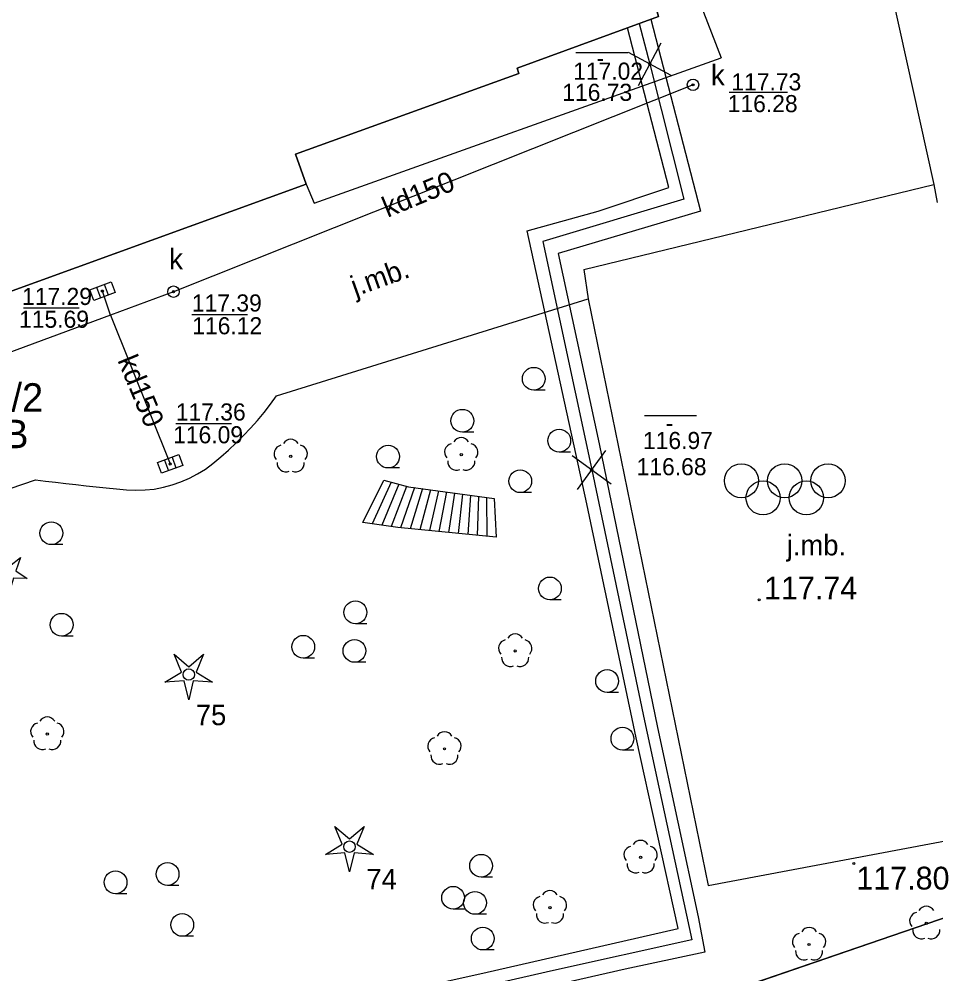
# Model space of a CAD drawing. Extents: x 6434771 to 6436222, y 5663454 to 5664782.
# Drawn here: x 6435007.08 to 6435047.3, y 5664226.99 to 5664268.88 of the extents above; entities that cross this region are included whole.
import ezdxf

# ---------------------------------------------------------------- set-up
doc = ezdxf.new("R2010")
doc.units = 0
for name, color, linetype in [('Warstwa 1', 7, 'Continuous'), ('Warstwa 10', 7, 'Continuous'), ('Warstwa 11', 7, 'Continuous'), ('Warstwa 12', 7, 'Continuous'), ('Warstwa 14', 7, 'Continuous'), ('Warstwa 15', 7, 'Continuous'), ('Warstwa 19', 7, 'Continuous'), ('Warstwa 2', 7, 'Continuous'), ('Warstwa 25', 7, 'Continuous'), ('Warstwa 36', 7, 'Continuous'), ('Warstwa 4', 7, 'Continuous'), ('Warstwa 5', 7, 'Continuous'), ('Warstwa 6', 7, 'Continuous'), ('Warstwa 7', 7, 'Continuous'), ('Warstwa 8', 7, 'Continuous'), ('Warstwa 9', 7, 'Continuous')]:
    doc.layers.add(name, color=color, linetype=linetype)

msp = doc.modelspace()

# ---------------------------------------------------------------- linework, layer by layer
at = {"layer": 'Warstwa 1'}
msp.add_line((6435023.267, 5664221.091), (6435055.694, 5664232.199), dxfattribs=at)
msp.add_line((6435023.267, 5664221.091), (6435055.694, 5664232.199), dxfattribs=at)
msp.add_lwpolyline([(6435001.315, 5664254.98), (6435019.677, 5664261.628), (6435019.203, 5664262.944), (6435028.997, 5664266.486), (6435028.93, 5664266.727), (6435035.128, 5664268.992), (6435035.022, 5664269.353), (6435039.221, 5664270.903), (6435037.286, 5664276.227), (6435039.014, 5664276.926), (6435038.025, 5664279.458), (6435032.118, 5664277.299), (6435029.727, 5664283.839), (6435019.573, 5664280.262), (6435007.278, 5664275.82), (6435001.683, 5664273.767)], dxfattribs=at)
at = {"layer": 'Warstwa 10'}
msp.add_lwpolyline([(6435005.865, 5664244.329), (6435006.367, 5664244.676), (6435006.165, 5664245.252), (6435006.65, 5664244.882), (6435007.135, 5664245.252), (6435006.933, 5664244.676), (6435007.435, 5664244.329), (6435006.825, 5664244.343), (6435006.65, 5664243.759), (6435006.475, 5664244.343)], close=True, dxfattribs=at)
at = {"layer": 'Warstwa 11'}
for centre in [(6435018.993, 5664249.695), (6435026.474, 5664249.765), (6435028.84, 5664241.155), (6435008.314, 5664237.513), (6435025.738, 5664236.862), (6435034.341, 5664232.098), (6435030.364, 5664229.896), (6435046.877, 5664229.206), (6435041.736, 5664228.278)]:
    msp.add_circle(centre, 0.05, dxfattribs=at)
for centre, start, end in [((6435018.636, 5664249.811), 102.1471, 221.8529), ((6435018.993, 5664250.07), 30.1471, 149.8529), ((6435019.35, 5664249.811), 318.1471, 77.8529), ((6435026.117, 5664249.881), 102.1471, 221.8529), ((6435026.474, 5664250.14), 30.1471, 149.8529), ((6435026.831, 5664249.881), 318.1471, 77.8529), ((6435018.773, 5664249.392), 174.1471, 293.8529), ((6435019.213, 5664249.392), 246.1471, 5.8529), ((6435026.254, 5664249.462), 174.1471, 293.8529), ((6435026.694, 5664249.462), 246.1471, 5.8529), ((6435028.84, 5664241.53), 30.1471, 149.8529), ((6435028.483, 5664241.271), 102.1471, 221.8529), ((6435029.197, 5664241.271), 318.1471, 77.8529), ((6435028.62, 5664240.852), 174.1471, 293.8529), ((6435029.06, 5664240.852), 246.1471, 5.8529), ((6435008.314, 5664237.888), 30.1471, 149.8529), ((6435007.957, 5664237.629), 102.1471, 221.8529), ((6435008.671, 5664237.629), 318.1471, 77.8529), ((6435025.738, 5664237.237), 30.1471, 149.8529), ((6435008.094, 5664237.21), 174.1471, 293.8529), ((6435008.534, 5664237.21), 246.1471, 5.8529), ((6435025.381, 5664236.978), 102.1471, 221.8529), ((6435026.095, 5664236.978), 318.1471, 77.8529), ((6435025.518, 5664236.559), 174.1471, 293.8529), ((6435025.958, 5664236.559), 246.1471, 5.8529), ((6435033.984, 5664232.214), 102.1471, 221.8529), ((6435034.341, 5664232.473), 30.1471, 149.8529), ((6435034.698, 5664232.214), 318.1471, 77.8529), ((6435034.121, 5664231.795), 174.1471, 293.8529), ((6435034.561, 5664231.795), 246.1471, 5.8529), ((6435030.364, 5664230.271), 30.1471, 149.8529), ((6435030.007, 5664230.012), 102.1471, 221.8529), ((6435030.721, 5664230.012), 318.1471, 77.8529), ((6435030.144, 5664229.593), 174.1471, 293.8529), ((6435030.584, 5664229.593), 246.1471, 5.8529), ((6435046.52, 5664229.322), 102.1471, 221.8529), ((6435046.877, 5664229.581), 30.1471, 149.8529), ((6435041.736, 5664228.653), 30.1471, 149.8529), ((6435046.657, 5664228.903), 174.1471, 293.8529), ((6435047.097, 5664228.903), 246.1471, 5.8529), ((6435041.379, 5664228.394), 102.1471, 221.8529), ((6435042.093, 5664228.394), 318.1471, 77.8529), ((6435041.516, 5664227.975), 174.1471, 293.8529), ((6435041.956, 5664227.975), 246.1471, 5.8529)]:
    msp.add_arc(centre, 0.375, start, end, dxfattribs=at)
at = {"layer": 'Warstwa 12'}
msp.add_lwpolyline([(6435034.276, 5664268.68), (6435034.747, 5664266.904), (6435036.24, 5664260.977), (6435030.058, 5664259.125), (6435032.196, 5664249.095), (6435034.515, 5664238.087), (6435036.594, 5664228.49), (6435030.515, 5664227.142), (6435014.241, 5664223.422), (6435015.596, 5664214.401), (6435015.8, 5664213.136), (6435016.915, 5664206.01), (6435010.714, 5664204.569), (6435012.82, 5664197.285)], dxfattribs=at)
at = {"layer": 'Warstwa 14'}
for p, q in [((6435031.504, 5664267.406), (6435033.788, 5664267.406)), ((6435040.789, 5664265.654), (6435038.221, 5664265.654)), ((6435007.268, 5664256.209), (6435009.707, 5664256.209)), ((6435014.659, 5664255.923), (6435017.099, 5664255.923)), ((6435034.508, 5664251.482), (6435036.793, 5664251.482)), ((6435013.953, 5664251.141), (6435016.393, 5664251.141))]:
    msp.add_line(p, q, dxfattribs=at)
for points in [[(6435013.873, 5664241.011), (6435014.52, 5664240.46), (6435015.167, 5664241.011), (6435014.844, 5664240.225), (6435015.568, 5664239.78), (6435014.72, 5664239.845), (6435014.52, 5664239.019), (6435014.32, 5664239.845), (6435013.472, 5664239.78), (6435014.196, 5664240.225)], [(6435020.923, 5664233.461), (6435021.57, 5664232.91), (6435022.217, 5664233.461), (6435021.894, 5664232.675), (6435022.618, 5664232.23), (6435021.77, 5664232.295), (6435021.57, 5664231.469), (6435021.37, 5664232.295), (6435020.522, 5664232.23), (6435021.246, 5664232.675)]]:
    msp.add_lwpolyline(points, close=True, dxfattribs=at)
for centre, radius in [((6435034.747, 5664266.904), 0.045), ((6435036.642, 5664265.993), 0.045), ((6435010.73, 5664256.946), 0.045), ((6435013.85, 5664256.918), 0.045), ((6435013.708, 5664249.359), 0.045), ((6435032.196, 5664249.095), 0.045), ((6435014.52, 5664240.12), 0.25), ((6435021.57, 5664232.57), 0.25)]:
    msp.add_circle(centre, radius, dxfattribs=at)
at = {"layer": 'Warstwa 19'}
for points in [[(6435034.247, 5664265.969), (6435035.247, 5664267.839)], [(6435035.682, 5664266.404), (6435033.812, 5664267.404)], [(6435031.578, 5664248.233), (6435032.814, 5664249.957)], [(6435033.058, 5664248.477), (6435031.334, 5664249.713)]]:
    msp.add_lwpolyline(points, dxfattribs=at)
at = {"layer": 'Warstwa 25'}
for centre in [(6435039.548, 5664243.397), (6435043.7, 5664231.831)]:
    msp.add_circle(centre, 0.045, dxfattribs=at)
at = {"layer": 'Warstwa 36'}
for p, q in [((6435023.404, 5664248.566), (6435022.57, 5664246.734)), ((6435023.739, 5664248.477), (6435022.984, 5664246.675)), ((6435024.071, 5664248.376), (6435023.398, 5664246.615)), ((6435024.425, 5664248.326), (6435023.815, 5664246.561)), ((6435024.778, 5664248.277), (6435024.236, 5664246.518)), ((6435025.13, 5664248.228), (6435024.657, 5664246.476)), ((6435025.481, 5664248.179), (6435025.078, 5664246.434)), ((6435025.831, 5664248.13), (6435025.497, 5664246.392)), ((6435026.182, 5664248.081), (6435025.918, 5664246.351)), ((6435026.531, 5664248.032), (6435026.337, 5664246.309)), ((6435026.88, 5664247.984), (6435026.756, 5664246.267)), ((6435027.228, 5664247.934), (6435027.176, 5664246.225)), ((6435027.575, 5664247.886), (6435027.594, 5664246.189))]:
    msp.add_line(p, q, dxfattribs=at)
msp.add_lwpolyline([(6435023.072, 5664248.655), (6435024.167, 5664248.363), (6435027.921, 5664247.838), (6435028.013, 5664246.142), (6435023.688, 5664246.573), (6435022.158, 5664246.793)], close=True, dxfattribs=at)
at = {"layer": 'Warstwa 4'}
for p, q in [((6435010.479, 5664257.119), (6435010.654, 5664256.651)), ((6435010.806, 5664257.241), (6435010.981, 5664256.773)), ((6435013.457, 5664249.532), (6435013.631, 5664249.064)), ((6435013.785, 5664249.654), (6435013.959, 5664249.186))]:
    msp.add_line(p, q, dxfattribs=at)
msp.add_lwpolyline([(6434970.124, 5664257.628), (6434968.654, 5664261.756), (6434986.233, 5664268.164), (6434987.299, 5664265.29), (6435002.647, 5664270.845), (6435001.683, 5664273.767), (6435007.278, 5664275.82), (6435007.812, 5664275.3), (6435008.423, 5664272.946), (6435020.588, 5664277.379), (6435019.573, 5664280.262), (6435029.727, 5664283.839), (6435032.118, 5664277.299), (6435034.078, 5664278.016), (6435035.151, 5664275.364), (6435037.286, 5664276.227), (6435039.221, 5664270.903), (6435035.022, 5664269.353), (6435035.128, 5664268.992), (6435028.93, 5664266.727), (6435028.997, 5664266.486), (6435019.203, 5664262.944), (6435019.677, 5664261.628), (6435001.315, 5664254.98)], dxfattribs=at)
for points in [[(6435010.174, 5664257.005), (6435011.111, 5664257.355), (6435011.286, 5664256.887), (6435010.349, 5664256.537)], [(6435013.152, 5664249.419), (6435014.089, 5664249.768), (6435014.264, 5664249.299), (6435013.327, 5664248.95)]]:
    msp.add_lwpolyline(points, close=True, dxfattribs=at)
for centre in [(6435036.642, 5664265.993), (6435013.85, 5664256.918)]:
    msp.add_circle(centre, 0.25, dxfattribs=at)
at = {"layer": 'Warstwa 6'}
for p, q in [((6435030.155, 5664252.597), (6435029.655, 5664252.597)), ((6435027.022, 5664250.754), (6435026.522, 5664250.754)), ((6435031.272, 5664249.883), (6435030.772, 5664249.883)), ((6435023.763, 5664249.184), (6435023.263, 5664249.184)), ((6435029.561, 5664248.103), (6435029.061, 5664248.103)), ((6435008.991, 5664245.822), (6435008.491, 5664245.822)), ((6435030.864, 5664243.397), (6435030.364, 5664243.397)), ((6435022.33, 5664242.35), (6435021.83, 5664242.35)), ((6435009.442, 5664241.806), (6435008.942, 5664241.806)), ((6435020.042, 5664240.838), (6435019.542, 5664240.838)), ((6435022.29, 5664240.661), (6435021.79, 5664240.661)), ((6435033.375, 5664239.336), (6435032.875, 5664239.336)), ((6435034.044, 5664236.808), (6435033.544, 5664236.808)), ((6435027.846, 5664231.232), (6435027.346, 5664231.232)), ((6435011.806, 5664230.506), (6435011.306, 5664230.506)), ((6435014.09, 5664230.869), (6435013.59, 5664230.869)), ((6435026.619, 5664229.827), (6435026.119, 5664229.827)), ((6435027.576, 5664229.605), (6435027.076, 5664229.605)), ((6435014.733, 5664228.641), (6435014.233, 5664228.641)), ((6435027.917, 5664228.041), (6435027.417, 5664228.041))]:
    msp.add_line(p, q, dxfattribs=at)
msp.add_lwpolyline([(6435037.535, 5664205.136), (6435063.671, 5664215.371), (6435055.694, 5664232.199), (6435023.267, 5664221.091), (6435031.857, 5664202.865)], close=True, dxfattribs=at)
msp.add_lwpolyline([(6435023.267, 5664221.091), (6435055.694, 5664232.199)], dxfattribs=at)
for centre, radius in [((6435036.642, 5664265.993), 0.045), ((6435010.73, 5664256.946), 0.045), ((6435013.85, 5664256.918), 0.045), ((6435029.655, 5664253.097), 0.5), ((6435026.522, 5664251.254), 0.5), ((6435030.772, 5664250.383), 0.5), ((6435023.263, 5664249.684), 0.5), ((6435013.708, 5664249.359), 0.045), ((6435029.061, 5664248.603), 0.5), ((6435008.491, 5664246.322), 0.5), ((6435030.364, 5664243.897), 0.5), ((6435021.83, 5664242.85), 0.5), ((6435008.942, 5664242.306), 0.5), ((6435019.542, 5664241.338), 0.5), ((6435021.79, 5664241.161), 0.5), ((6435032.875, 5664239.836), 0.5), ((6435033.544, 5664237.308), 0.5), ((6435027.346, 5664231.732), 0.5), ((6435013.59, 5664231.369), 0.5), ((6435011.306, 5664231.006), 0.5), ((6435026.119, 5664230.327), 0.5), ((6435027.076, 5664230.105), 0.5), ((6435014.233, 5664229.141), 0.5), ((6435027.417, 5664228.541), 0.5)]:
    msp.add_circle(centre, radius, dxfattribs=at)
at = {"layer": 'Warstwa 7'}
for p, q in [((6435031.853, 5664257.891), (6435047.2, 5664261.625)), ((6435047.2, 5664261.625), (6435047.357, 5664260.835)), ((6435031.853, 5664257.891), (6435032.048, 5664256.608)), ((6435032.048, 5664256.608), (6435037.31, 5664230.864)), ((6435037.31, 5664230.864), (6435052.74, 5664233.777))]:
    msp.add_line(p, q, dxfattribs=at)
for points in [[(6435036.642, 5664265.993), (6435013.85, 5664256.918), (6435011.087, 5664255.892), (6434997.043, 5664250.691), (6434992.292, 5664249.018), (6434984.229, 5664246.57), (6434975.973, 5664244.581), (6434969.78, 5664243.175), (6434965.527, 5664242.072), (6434962.011, 5664241.292), (6434956.367, 5664239.967), (6434955.076, 5664239.748), (6434948.953, 5664237.969)], [(6435011.087, 5664255.892), (6435010.73, 5664256.946)], [(6435011.087, 5664255.892), (6435013.708, 5664249.359)]]:
    msp.add_lwpolyline(points, dxfattribs=at)
for centre in [(6435038.766, 5664248.622), (6435040.666, 5664248.622), (6435042.566, 5664248.622), (6435039.716, 5664247.872), (6435041.616, 5664247.872)]:
    msp.add_circle(centre, 0.75, dxfattribs=at)
at = {"layer": 'Warstwa 8'}
for p, q in [((6435044.944, 5664271.853), (6435047.2, 5664261.625)), ((6435036.792, 5664270.006), (6435037.876, 5664267.179)), ((6435020.017, 5664260.794), (6435037.876, 5664267.179)), ((6435001.315, 5664254.98), (6435019.677, 5664261.628)), ((6435019.677, 5664261.628), (6435020.017, 5664260.794)), ((6435031.853, 5664257.891), (6435047.2, 5664261.625)), ((6435031.853, 5664257.891), (6435047.2, 5664261.625)), ((6435047.2, 5664261.625), (6435047.357, 5664260.835)), ((6435031.853, 5664257.891), (6435032.048, 5664256.608)), ((6435031.853, 5664257.891), (6435032.048, 5664256.608)), ((6435018.375, 5664252.343), (6435032.048, 5664256.608)), ((6435032.048, 5664256.608), (6435037.31, 5664230.864)), ((6435018.104, 5664251.978), (6435018.375, 5664252.343)), ((6435017.823, 5664251.622), (6435018.104, 5664251.978)), ((6435017.531, 5664251.273), (6435017.823, 5664251.622)), ((6435017.229, 5664250.934), (6435017.531, 5664251.273)), ((6435016.597, 5664250.282), (6435016.918, 5664250.603)), ((6435016.918, 5664250.603), (6435017.229, 5664250.934)), ((6435016.266, 5664249.97), (6435016.597, 5664250.282)), ((6435015.927, 5664249.669), (6435016.266, 5664249.97)), ((6435015.253, 5664249.137), (6435015.579, 5664249.377)), ((6435015.579, 5664249.377), (6435015.927, 5664249.669)), ((6435014.551, 5664248.732), (6435014.91, 5664248.921)), ((6435014.91, 5664248.921), (6435015.253, 5664249.137)), ((6435002.748, 5664246.962), (6435007.789, 5664248.661)), ((6435007.789, 5664248.661), (6435008.234, 5664248.608)), ((6435008.234, 5664248.608), (6435008.678, 5664248.557)), ((6435008.678, 5664248.557), (6435009.123, 5664248.506)), ((6435009.123, 5664248.506), (6435009.568, 5664248.456)), ((6435013.797, 5664248.438), (6435014.179, 5664248.571)), ((6435014.179, 5664248.571), (6435014.551, 5664248.732)), ((6435009.568, 5664248.456), (6435010.013, 5664248.407)), ((6435010.013, 5664248.407), (6435010.458, 5664248.36)), ((6435010.458, 5664248.36), (6435010.903, 5664248.313)), ((6435010.903, 5664248.313), (6435011.349, 5664248.267)), ((6435011.349, 5664248.267), (6435011.794, 5664248.222)), ((6435011.794, 5664248.222), (6435012.199, 5664248.205)), ((6435012.199, 5664248.205), (6435012.604, 5664248.218)), ((6435012.604, 5664248.218), (6435013.006, 5664248.261)), ((6435013.006, 5664248.261), (6435013.405, 5664248.335)), ((6435013.405, 5664248.335), (6435013.797, 5664248.438)), ((6435037.31, 5664230.864), (6435052.74, 5664233.777))]:
    msp.add_line(p, q, dxfattribs=at)
msp.add_lwpolyline([(6435017.658, 5664224.852), (6435027.416, 5664227.015), (6435034.259, 5664228.589), (6435035.996, 5664228.977), (6435034.149, 5664237.345), (6435031.989, 5664247.614), (6435029.371, 5664259.593), (6435032.484, 5664260.446), (6435035.576, 5664261.493), (6435033.762, 5664268.493), (6435034.792, 5664268.869), (6435036.976, 5664260.45), (6435030.723, 5664258.599), (6435032.522, 5664250.238), (6435035.089, 5664237.802), (6435036.864, 5664229.491), (6435037.158, 5664227.946), (6435033.66, 5664227.193), (6435024.227, 5664225.044)], dxfattribs=at)
at = {"layer": 'Warstwa 9'}
for p, q in [((6435044.944, 5664271.853), (6435047.2, 5664261.625)), ((6435047.2, 5664261.625), (6435047.357, 5664260.835))]:
    msp.add_line(p, q, dxfattribs=at)

# ---------------------------------------------------------------- texts
at = {"layer": 'Warstwa 14'}
for s, p in [('117.02', (6435031.382, 5664266.217)), ('-', (6435032.41, 5664266.794)), ('116.73', (6435030.905, 5664265.288)), ('116.28', (6435038.164, 5664264.793)), ('115.69', (6435007.075, 5664255.334)), ('116.12', (6435014.673, 5664255.048)), ('116.09', (6435013.834, 5664250.266)), ('-', (6435035.442, 5664250.774)), ('116.97', (6435034.446, 5664250.015)), ('116.68', (6435034.168, 5664248.864))]:
    msp.add_text(s, height=0.75, dxfattribs=at).set_placement(p)
at = {"layer": 'Warstwa 15'}
for s, height, p in [('6/2', 1.25, (6435005.809, 5664251.651)), ('75', 0.9, (6435014.827, 5664237.899)), ('74', 0.9, (6435022.309, 5664230.698))]:
    msp.add_text(s, height=height, dxfattribs=at).set_placement(p)
at = {"layer": 'Warstwa 2'}
msp.add_text('B', height=1.25, dxfattribs=at).set_placement((6435006.373, 5664250.05))
at = {"layer": 'Warstwa 25'}
for s, p in [('117.74', (6435039.754, 5664243.415)), ('117.80', (6435043.805, 5664230.69))]:
    msp.add_text(s, height=1, dxfattribs=at).set_placement(p)
at = {"layer": 'Warstwa 5'}
for p in [(6435037.428, 5664265.976), (6435013.66, 5664257.904)]:
    msp.add_text('k', height=0.9, dxfattribs=at).set_placement(p)
at = {"layer": 'Warstwa 6'}
for s, p in [('117.73', (6435038.324, 5664265.748)), ('117.29', (6435007.206, 5664256.334)), ('117.39', (6435014.656, 5664256.048)), ('117.36', (6435013.95, 5664251.266))]:
    msp.add_text(s, height=0.75, dxfattribs=at).set_placement(p)
at = {"layer": 'Warstwa 7'}
for rotation, p in [(22.4026, (6435023.24, 5664260.156)), (292.558, (6435011.381, 5664253.91))]:
    msp.add_text('kd150', height=0.9, rotation=rotation, dxfattribs=at).set_placement(p)
at = {"layer": 'Warstwa 8'}
msp.add_text('j.mb.', height=0.9, rotation=19.6754, dxfattribs=at).set_placement((6435021.825, 5664256.695))
msp.add_text('j.mb.', height=0.9, dxfattribs=at).set_placement((6435040.751, 5664245.347))

doc.saveas('drawing.dxf')
